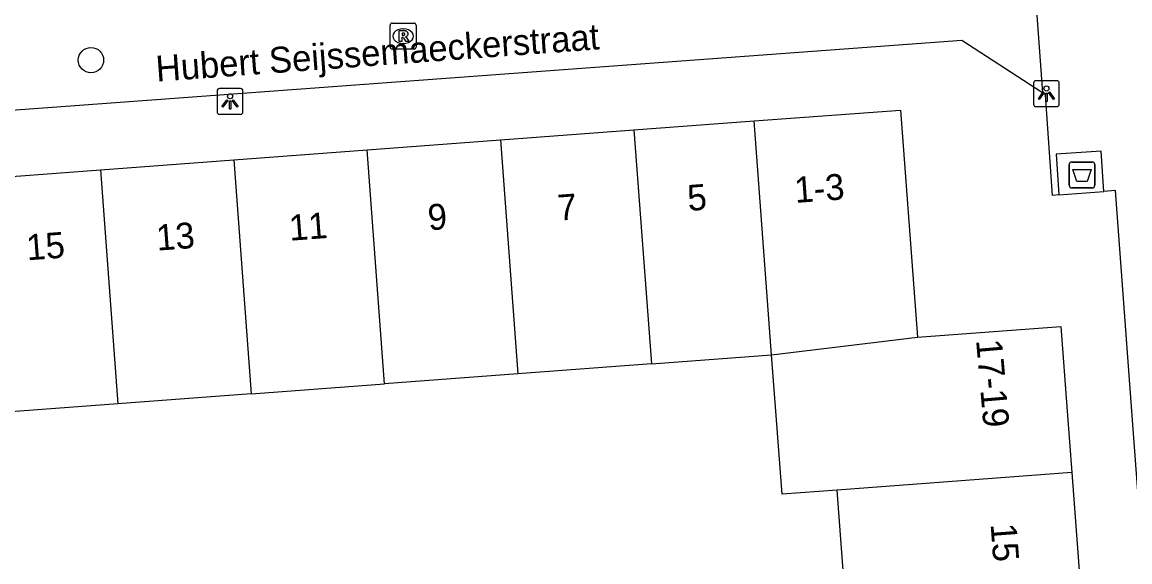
# Model space of a CAD drawing. Extents: x 161087 to 161922, y 382574 to 383873.
# Drawn here: x 161713.67 to 161756.46, y 383494.18 to 383515.04 of the extents above; entities that cross this region are included whole.
import ezdxf

# ---------------------------------------------------------------- set-up
doc = ezdxf.new("R2010")
doc.units = 0
for name, color, linetype in [('IMGEO_Afval_apart_plaats', 7, 'Continuous'), ('IMGEO_Boom', 7, 'Continuous'), ('IMGEO_Lichtpunt', 7, 'Continuous'), ('IMGEO_Openbare_ruimte_label', 7, 'Continuous'), ('IMGEO_Pand', 7, 'Continuous'), ('IMGEO_Pand_nummerreeks', 7, 'Continuous'), ('IMGEO_Rijbaan_lokaal_open', 7, 'Continuous'), ('IMGEO_Rioolput', 7, 'Continuous'), ('IMGEO_Voetpad_gesloten', 7, 'Continuous'), ('IMGEO_Voetpad_open', 7, 'Continuous')]:
    doc.layers.add(name, color=color, linetype=linetype)

msp = doc.modelspace()

# ---------------------------------------------------------------- linework, layer by layer
at = {"layer": 'IMGEO_Afval_apart_plaats'}
for p, q in [((161754.117, 383508.73), (161754.117, 383509.53)), ((161754.117, 383509.53), (161754.117, 383508.73)), ((161754.217, 383509.63), (161755.007, 383509.63)), ((161755.007, 383509.63), (161754.217, 383509.63)), ((161755.107, 383509.53), (161755.107, 383508.73)), ((161755.107, 383508.73), (161755.107, 383509.53)), ((161755.007, 383508.63), (161754.217, 383508.63)), ((161754.217, 383508.63), (161755.007, 383508.63))]:
    msp.add_line(p, q, dxfattribs=at)
msp.add_lwpolyline([(161754.26, 383509.344), (161754.964, 383509.344), (161754.815, 383508.874), (161754.409, 383508.874), (161754.26, 383509.344)], dxfattribs=at)
for centre, start, end in [((161754.217, 383509.53), 90, 180), ((161754.217, 383509.53), 90, 180), ((161755.007, 383509.53), 0, 90), ((161755.007, 383509.53), 360, 90), ((161754.217, 383508.73), 180, 270), ((161754.217, 383508.73), 180, 270), ((161755.007, 383508.73), 270, 0), ((161755.007, 383508.73), 270, 0)]:
    msp.add_arc(centre, 0.1, start, end, dxfattribs=at)
at = {"layer": 'IMGEO_Boom'}
msp.add_circle((161716.329, 383513.569), 0.489, dxfattribs=at)
at = {"layer": 'IMGEO_Lichtpunt'}
for p, q in [((161752.738, 383512.675), (161752.738, 383511.868)), ((161752.738, 383512.675), (161752.738, 383511.868)), ((161753.64, 383512.77), (161752.832, 383512.77)), ((161753.64, 383512.77), (161752.832, 383512.77)), ((161753.734, 383511.868), (161753.734, 383512.675)), ((161753.734, 383511.868), (161753.734, 383512.675)), ((161721.204, 383512.374), (161721.204, 383511.567)), ((161721.204, 383512.374), (161721.204, 383511.567)), ((161722.106, 383512.469), (161721.298, 383512.469)), ((161722.106, 383512.469), (161721.298, 383512.469)), ((161722.2, 383511.567), (161722.2, 383512.374)), ((161722.2, 383511.567), (161722.2, 383512.374)), ((161752.832, 383511.774), (161753.64, 383511.774)), ((161752.832, 383511.774), (161753.64, 383511.774)), ((161721.298, 383511.473), (161722.106, 383511.473)), ((161721.298, 383511.473), (161722.106, 383511.473))]:
    msp.add_line(p, q, dxfattribs=at)
for points in [[(161753.112, 383512.339), (161753.151, 383512.311), (161752.963, 383512.049), (161752.925, 383512.076), (161753.112, 383512.339)], [(161753.214, 383512.291), (161753.261, 383512.291), (161753.261, 383511.969), (161753.214, 383511.969), (161753.214, 383512.291)], [(161753.324, 383512.311), (161753.362, 383512.338), (161753.549, 383512.076), (161753.51, 383512.048), (161753.324, 383512.311)], [(161721.578, 383512.038), (161721.617, 383512.01), (161721.429, 383511.748), (161721.391, 383511.775), (161721.578, 383512.038)], [(161721.68, 383511.99), (161721.727, 383511.99), (161721.727, 383511.668), (161721.68, 383511.668), (161721.68, 383511.99)], [(161721.79, 383512.01), (161721.828, 383512.037), (161722.015, 383511.775), (161721.976, 383511.747), (161721.79, 383512.01)]]:
    msp.add_lwpolyline(points, dxfattribs=at)
for centre in [(161753.237, 383512.473), (161721.703, 383512.172)]:
    msp.add_circle(centre, 0.0994, dxfattribs=at)
for centre, start, end in [((161752.832, 383512.675), 90, 180), ((161752.832, 383512.675), 90, 180), ((161753.64, 383512.675), 0, 90), ((161753.64, 383512.675), 0, 90), ((161721.298, 383512.374), 90, 180), ((161721.298, 383512.374), 90, 180), ((161722.106, 383512.374), 0, 90), ((161722.106, 383512.374), 0, 90), ((161752.832, 383511.868), 180, 270), ((161752.832, 383511.868), 180, 270), ((161753.64, 383511.868), 270, 0), ((161753.64, 383511.868), 270, 360), ((161721.298, 383511.567), 180, 270), ((161721.298, 383511.567), 180, 270), ((161722.106, 383511.567), 270, 0), ((161722.106, 383511.567), 270, 360)]:
    msp.add_arc(centre, 0.0946, start, end, dxfattribs=at)
at = {"layer": 'IMGEO_Pand'}
for points in [[(161741.945, 383511.217), (161747.599, 383511.64), (161748.256, 383502.86)], [(161732.148, 383510.484), (161737.299, 383510.869)], [(161737.299, 383510.869), (161741.945, 383511.217)], [(161737.299, 383510.869), (161737.976, 383501.825)], [(161742.622, 383502.173), (161741.945, 383511.217)], [(161726.997, 383510.098), (161732.148, 383510.484)], [(161732.148, 383510.484), (161732.825, 383501.44)], [(161721.846, 383509.713), (161726.997, 383510.098)], [(161727.674, 383501.054), (161726.997, 383510.098)], [(161716.695, 383509.327), (161721.846, 383509.713)], [(161721.846, 383509.713), (161722.523, 383500.669)], [(161711.544, 383508.942), (161716.695, 383509.327)], [(161716.695, 383509.327), (161717.372, 383500.283)], [(161748.256, 383502.86), (161753.796, 383503.275), (161754.041, 383500), (161754.219, 383497.629)], [(161742.622, 383502.173), (161748.256, 383502.86)], [(161737.976, 383501.825), (161732.825, 383501.44)], [(161737.976, 383501.825), (161742.622, 383502.173)], [(161745.159, 383496.951), (161743.025, 383496.791), (161742.785, 383500), (161742.622, 383502.173)], [(161732.825, 383501.44), (161727.674, 383501.054)], [(161722.523, 383500.669), (161727.674, 383501.054)], [(161722.523, 383500.669), (161717.372, 383500.283)], [(161717.372, 383500.283), (161713.587, 383500), (161712.222, 383499.898)], [(161754.219, 383497.629), (161745.159, 383496.951)], [(161754.219, 383497.629), (161754.567, 383492.981)], [(161745.507, 383492.303), (161745.159, 383496.951)]]:
    msp.add_lwpolyline(points, dxfattribs=at)
at = {"layer": 'IMGEO_Rijbaan_lokaal_open'}
for points in [[(161752.48, 383520.608), (161753.082, 383512.303)], [(161753.082, 383512.303), (161749.964, 383514.328), (161701.365, 383510.75)]]:
    msp.add_lwpolyline(points, dxfattribs=at)
at = {"layer": 'IMGEO_Rioolput'}
for p, q in [((161727.885, 383514.07), (161727.885, 383514.922)), ((161727.96, 383514.996), (161728.812, 383514.996)), ((161728.373, 383514.776), (161728.398, 383514.776)), ((161728.886, 383514.922), (161728.886, 383514.07)), ((161728.812, 383513.996), (161727.96, 383513.996)), ((161728.396, 383514.216), (161728.371, 383514.216))]:
    msp.add_line(p, q, dxfattribs=at)
for points in [[(161727.885, 383514.07), (161727.885, 383514.922)], [(161727.96, 383514.996), (161728.812, 383514.996)], [(161728.474, 383514.694), (161728.222, 383514.696), (161728.222, 383514.296)], [(161728.886, 383514.922), (161728.886, 383514.07)], [(161728.222, 383514.296), (161728.346, 383514.296), (161728.346, 383514.458), (161728.357, 383514.458)], [(161728.4, 383514.615), (161728.346, 383514.615), (161728.346, 383514.534)], [(161728.346, 383514.534), (161728.398, 383514.534)], [(161728.404, 383514.429), (161728.475, 383514.296), (161728.615, 383514.296), (161728.55, 383514.422)], [(161728.812, 383513.996), (161727.96, 383513.996)]]:
    msp.add_lwpolyline(points, dxfattribs=at)
for centre, radius, start, end in [((161727.962, 383514.92), 0.0765, 91.552, 178.448), ((161727.962, 383514.92), 0.0765, 91.552, 178.448), ((161728.473, 383514.584), 0.109, 350.3612, 89.416), ((161728.81, 383514.92), 0.0765, 1.552, 88.448), ((161728.81, 383514.92), 0.0765, 1.552, 88.448), ((161728.356, 383514.405), 0.0533, 26.0293, 88.6989), ((161728.382, 383514.723), 0.19, 274.7715, 282.9687), ((161728.406, 383514.519), 0.0964, 77.0061, 93.1865), ((161728.42, 383514.576), 0.0378, 276.6634, 79.6772), ((161728.471, 383514.584), 0.112, 277.5842, 350.9817), ((161728.455, 383514.369), 0.108, 29.5134, 73.7905), ((161727.962, 383514.072), 0.0765, 181.552, 268.448), ((161727.962, 383514.072), 0.0765, 181.552, 268.448), ((161728.81, 383514.072), 0.0765, 271.552, 358.448), ((161728.81, 383514.072), 0.0765, 271.552, 358.448)]:
    msp.add_arc(centre, radius, start, end, dxfattribs=at)
for centre, major_axis, ratio, start_param, end_param in [((161728.372, 383514.496), (-0.387, 0.002), 0.722429, 4.712389, 7.853982), ((161728.397, 383514.496), (-0.39, 0.002), 0.717154, 1.570796, 4.712389)]:
    msp.add_ellipse(centre, major_axis=major_axis, ratio=ratio, start_param=start_param, end_param=end_param, dxfattribs=at)
at = {"layer": 'IMGEO_Voetpad_gesloten'}
for points in [[(161755.456, 383508.491), (161755.348, 383510.047), (161753.614, 383509.927), (161753.723, 383508.357)], [(161753.723, 383508.357), (161755.456, 383508.491)]]:
    msp.add_lwpolyline(points, dxfattribs=at)
at = {"layer": 'IMGEO_Voetpad_open'}
for points in [[(161753.723, 383508.357), (161753.476, 383508.338), (161753.208, 383512.221), (161753.082, 383512.303)], [(161758.616, 383472.276), (161756.539, 383500), (161755.9, 383508.525), (161755.456, 383508.491)]]:
    msp.add_lwpolyline(points, dxfattribs=at)

# ---------------------------------------------------------------- texts
at = {"layer": 'IMGEO_Openbare_ruimte_label'}
msp.add_text('Hubert Seijssemaeckerstraat', height=1, rotation=4.1877, dxfattribs=at).set_placement((161718.868, 383512.734))
at = {"layer": 'IMGEO_Pand_nummerreeks'}
for s, rotation, p in [('1-3', 4.2786, (161743.539, 383508.047)), ('5', 4.2799, (161739.406, 383507.737)), ('7', 4.2799, (161734.391, 383507.362)), ('9', 4.2799, (161729.375, 383506.987)), ('11', 4.2799, (161724.015, 383506.586)), ('13', 4.2799, (161718.885, 383506.203)), ('15', 4.2799, (161713.869, 383505.828)), ('17-19', 274.9392, (161750.519, 383502.743)), ('15', 274.2814, (161751.08, 383495.632))]:
    msp.add_text(s, height=1, rotation=rotation, dxfattribs=at).set_placement(p)

doc.saveas('drawing.dxf')
